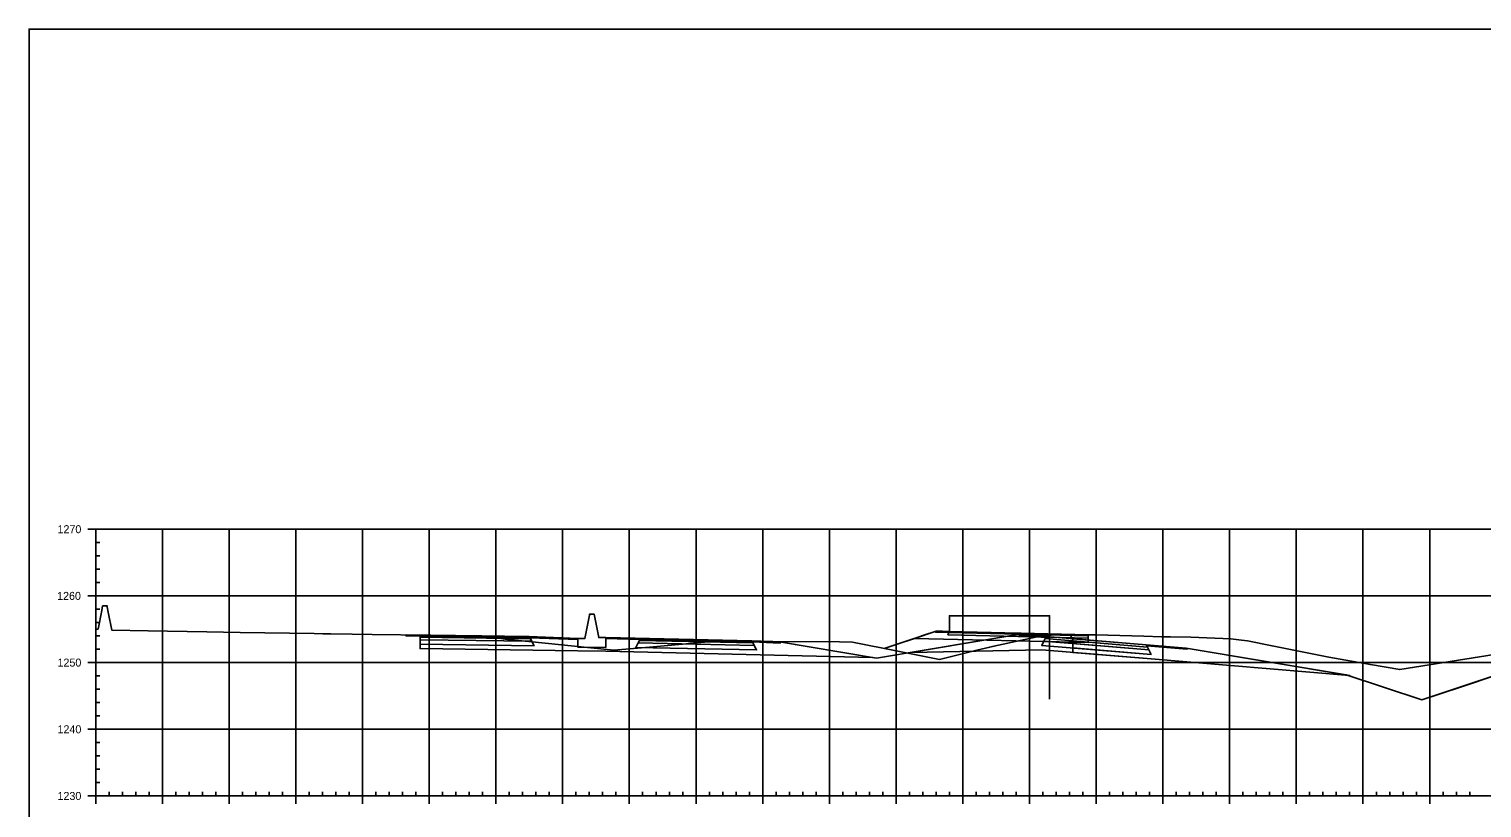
# Model space of a CAD drawing. Extents: x 659657 to 668193, y 633084 to 648639.
# Drawn here: x 666802.5 to 667020.3, y 643605.6 to 643722.4 of the extents above; entities that cross this region are included whole.
import ezdxf

# ---------------------------------------------------------------- set-up
doc = ezdxf.new("R2010")
doc.units = 0
for name, color, linetype in [('Default', 7, 'Continuous'), ('R_Axis', 7, 'Continuous'), ('R_Axis Annot', 7, 'Continuous'), ('R_Exist Surface', 7, 'Continuous'), ('R_Fin Surface', 7, 'Continuous'), ('R_Grid', 7, 'Continuous'), ('R_MOT_Stage 1B', 7, 'Continuous'), ('R_Sub Surface', 7, 'Continuous'), ('T_SIGNAL CONTROL CABINET', 7, 'Continuous'), ('TEMP_SIGNAL_HEAD_STAGE 5', 7, 'Continuous'), ('TEMP_SIGNAL_HEAD_STAGE4', 7, 'Continuous')]:
    doc.layers.add(name, color=color, linetype=linetype)

msp = doc.modelspace()

# ---------------------------------------------------------------- linework, layer by layer
for points in [[(666884.8, 643631.01), (666884.8, 643629.68), (666888.97, 643629.67), (666888.97, 643631.15), (666887.93, 643631.15), (666887.23, 643634.66), (666886.54, 643634.66), (666886.54, 643634.51), (666885.84, 643631.01)], [(666859.05, 643631.56), (666877.5, 643631.29), (666884.8, 643631.01), (666884.8, 643630.85), (666877.59, 643631.12), (666859.05, 643631.39)], [(666888.97, 643631.15), (666910.87, 643630.67), (666915.04, 643630.48), (666915.13, 643630.31), (666910.96, 643630.5), (666888.97, 643630.98)], [(666961.3, 643631.55), (666940.51, 643632.06), (666938.52, 643632.11), (666938.43, 643631.94), (666940.43, 643631.89), (666961.3, 643631.38)], [(666970.01, 643630.05), (666970.19, 643629.7), (666954.85, 643630.98), (666955.01, 643631.3)], [(666970.01, 643630.05), (666970.19, 643629.7), (666959.01, 643630.63), (666959.01, 643630.97)]]:
    msp.add_lwpolyline(points, close=True)
at = {"layer": 'Default'}
for points in [[(666915.04, 643630.48), (666929.59, 643628.06), (666951.01, 643631.63), (666955.01, 643631.3), (666970.01, 643630.05), (666976.01, 643629.55), (667000.01, 643625.55), (667011.31, 643621.79), (667017.29, 643623.78), (667022.62, 643625.56), (667025, 643626.35), (667028.57, 643627.54), (667032.79, 643628.95), (667042.41, 643632.15)], [(666930.74, 643629.51), (666932.51, 643630.1), (666935.26, 643631.02), (666936.69, 643631.5), (666938.52, 643632.11), (666939.45, 643632.08), (666940.51, 643632.06), (666948.73, 643631.86), (666951.27, 643631.79), (666961.3, 643631.55)], [(666958.62, 643631.58), (666959.01, 643630.8), (666959.01, 643630.97), (666970.01, 643630.05), (666976.01, 643629.55), (667000.01, 643625.55), (667011.31, 643621.79), (667017.29, 643623.78), (667022.62, 643625.56), (667025, 643626.35), (667028.57, 643627.54), (667032.79, 643628.95), (667042.41, 643632.15)]]:
    msp.add_lwpolyline(points, dxfattribs=at)
at = {"layer": 'R_Axis'}
for p, q in [((666811.31, 643647.39), (666813.71, 643647.39)), ((666812.51, 643607.39), (666812.51, 643647.39)), ((666812.51, 643645.39), (666813.11, 643645.39)), ((666812.51, 643643.39), (666813.11, 643643.39)), ((666812.51, 643641.39), (666813.11, 643641.39)), ((666812.51, 643639.39), (666813.11, 643639.39)), ((666811.31, 643637.39), (666813.71, 643637.39)), ((666812.51, 643635.39), (666813.11, 643635.39)), ((666812.51, 643633.39), (666813.11, 643633.39)), ((666812.51, 643631.39), (666813.11, 643631.39)), ((666812.51, 643629.39), (666813.11, 643629.39)), ((666811.31, 643627.39), (666813.71, 643627.39)), ((666812.51, 643625.39), (666813.11, 643625.39)), ((666812.51, 643623.39), (666813.11, 643623.39)), ((666812.51, 643621.39), (666813.11, 643621.39)), ((666812.51, 643619.39), (666813.11, 643619.39)), ((666811.31, 643617.39), (666813.71, 643617.39)), ((666812.51, 643615.39), (666813.11, 643615.39)), ((666812.51, 643613.39), (666813.11, 643613.39)), ((666812.51, 643611.39), (666813.11, 643611.39)), ((666812.51, 643609.39), (666813.11, 643609.39)), ((666811.31, 643607.39), (666813.71, 643607.39)), ((666812.51, 643606.19), (666812.51, 643608.59)), ((666812.51, 643607.39), (667112.51, 643607.39)), ((666814.51, 643607.39), (666814.51, 643607.99)), ((666816.51, 643607.39), (666816.51, 643607.99)), ((666818.51, 643607.39), (666818.51, 643607.99)), ((666820.51, 643607.39), (666820.51, 643607.99)), ((666822.51, 643606.19), (666822.51, 643608.59)), ((666824.51, 643607.39), (666824.51, 643607.99)), ((666826.51, 643607.39), (666826.51, 643607.99)), ((666828.51, 643607.39), (666828.51, 643607.99)), ((666830.51, 643607.39), (666830.51, 643607.99)), ((666832.51, 643606.19), (666832.51, 643608.59)), ((666834.51, 643607.39), (666834.51, 643607.99)), ((666836.51, 643607.39), (666836.51, 643607.99)), ((666838.51, 643607.39), (666838.51, 643607.99)), ((666840.51, 643607.39), (666840.51, 643607.99)), ((666842.51, 643606.19), (666842.51, 643608.59)), ((666844.51, 643607.39), (666844.51, 643607.99)), ((666846.51, 643607.39), (666846.51, 643607.99)), ((666848.51, 643607.39), (666848.51, 643607.99)), ((666850.51, 643607.39), (666850.51, 643607.99)), ((666852.51, 643606.19), (666852.51, 643608.59)), ((666854.51, 643607.39), (666854.51, 643607.99)), ((666856.51, 643607.39), (666856.51, 643607.99)), ((666858.51, 643607.39), (666858.51, 643607.99)), ((666860.51, 643607.39), (666860.51, 643607.99)), ((666862.51, 643606.19), (666862.51, 643608.59)), ((666864.51, 643607.39), (666864.51, 643607.99)), ((666866.51, 643607.39), (666866.51, 643607.99)), ((666868.51, 643607.39), (666868.51, 643607.99)), ((666870.51, 643607.39), (666870.51, 643607.99)), ((666872.51, 643606.19), (666872.51, 643608.59)), ((666874.51, 643607.39), (666874.51, 643607.99)), ((666876.51, 643607.39), (666876.51, 643607.99)), ((666878.51, 643607.39), (666878.51, 643607.99)), ((666880.51, 643607.39), (666880.51, 643607.99)), ((666882.51, 643606.19), (666882.51, 643608.59)), ((666884.51, 643607.39), (666884.51, 643607.99)), ((666886.51, 643607.39), (666886.51, 643607.99)), ((666888.51, 643607.39), (666888.51, 643607.99)), ((666890.51, 643607.39), (666890.51, 643607.99)), ((666892.51, 643606.19), (666892.51, 643608.59)), ((666894.51, 643607.39), (666894.51, 643607.99)), ((666896.51, 643607.39), (666896.51, 643607.99)), ((666898.51, 643607.39), (666898.51, 643607.99)), ((666900.51, 643607.39), (666900.51, 643607.99)), ((666902.51, 643606.19), (666902.51, 643608.59)), ((666904.51, 643607.39), (666904.51, 643607.99)), ((666906.51, 643607.39), (666906.51, 643607.99)), ((666908.51, 643607.39), (666908.51, 643607.99)), ((666910.51, 643607.39), (666910.51, 643607.99)), ((666912.51, 643606.19), (666912.51, 643608.59)), ((666914.51, 643607.39), (666914.51, 643607.99)), ((666916.51, 643607.39), (666916.51, 643607.99)), ((666918.51, 643607.39), (666918.51, 643607.99)), ((666920.51, 643607.39), (666920.51, 643607.99)), ((666922.51, 643606.19), (666922.51, 643608.59)), ((666924.51, 643607.39), (666924.51, 643607.99)), ((666926.51, 643607.39), (666926.51, 643607.99)), ((666928.51, 643607.39), (666928.51, 643607.99)), ((666930.51, 643607.39), (666930.51, 643607.99)), ((666932.51, 643606.19), (666932.51, 643608.59)), ((666934.51, 643607.39), (666934.51, 643607.99)), ((666936.51, 643607.39), (666936.51, 643607.99)), ((666938.51, 643607.39), (666938.51, 643607.99)), ((666940.51, 643607.39), (666940.51, 643607.99)), ((666942.51, 643606.19), (666942.51, 643608.59)), ((666944.51, 643607.39), (666944.51, 643607.99)), ((666946.51, 643607.39), (666946.51, 643607.99)), ((666948.51, 643607.39), (666948.51, 643607.99)), ((666950.51, 643607.39), (666950.51, 643607.99)), ((666952.51, 643606.19), (666952.51, 643608.59)), ((666954.51, 643607.39), (666954.51, 643607.99)), ((666956.51, 643607.39), (666956.51, 643607.99)), ((666958.51, 643607.39), (666958.51, 643607.99)), ((666960.51, 643607.39), (666960.51, 643607.99)), ((666962.51, 643606.19), (666962.51, 643608.59)), ((666964.51, 643607.39), (666964.51, 643607.99)), ((666966.51, 643607.39), (666966.51, 643607.99)), ((666968.51, 643607.39), (666968.51, 643607.99)), ((666970.51, 643607.39), (666970.51, 643607.99)), ((666972.51, 643606.19), (666972.51, 643608.59)), ((666974.51, 643607.39), (666974.51, 643607.99)), ((666976.51, 643607.39), (666976.51, 643607.99)), ((666978.51, 643607.39), (666978.51, 643607.99)), ((666980.51, 643607.39), (666980.51, 643607.99)), ((666982.51, 643606.19), (666982.51, 643608.59)), ((666984.51, 643607.39), (666984.51, 643607.99)), ((666986.51, 643607.39), (666986.51, 643607.99)), ((666988.51, 643607.39), (666988.51, 643607.99)), ((666990.51, 643607.39), (666990.51, 643607.99)), ((666992.51, 643606.19), (666992.51, 643608.59)), ((666994.51, 643607.39), (666994.51, 643607.99)), ((666996.51, 643607.39), (666996.51, 643607.99)), ((666998.51, 643607.39), (666998.51, 643607.99)), ((667000.51, 643607.39), (667000.51, 643607.99)), ((667002.51, 643606.19), (667002.51, 643608.59)), ((667004.51, 643607.39), (667004.51, 643607.99)), ((667006.51, 643607.39), (667006.51, 643607.99)), ((667008.51, 643607.39), (667008.51, 643607.99)), ((667010.51, 643607.39), (667010.51, 643607.99)), ((667012.51, 643606.19), (667012.51, 643608.59)), ((667014.51, 643607.39), (667014.51, 643607.99)), ((667016.51, 643607.39), (667016.51, 643607.99)), ((667018.51, 643607.39), (667018.51, 643607.99))]:
    msp.add_line(p, q, dxfattribs=at)
at = {"layer": 'R_Exist Surface'}
msp.add_lwpolyline([(666812.51, 643632.4), (666812.85, 643632.41), (666813.41, 643635.21), (666813.54, 643635.9), (666813.54, 643635.9), (666813.55, 643635.9), (666814.09, 643635.9), (666814.24, 643635.9), (666814.24, 643635.78), (666814.24, 643635.74), (666814.39, 643634.97), (666814.93, 643632.24), (666820.35, 643632.15), (666823.28, 643632.1), (666829.18, 643632), (666834.14, 643631.92), (666845.28, 643631.73), (666846.57, 643631.71), (666847.74, 643631.69), (666850.95, 643631.66), (666853.96, 643631.62), (666862.52, 643631.52), (666870.41, 643631.4), (666872.6, 643631.11), (666874.27, 643630.86), (666877.44, 643630.55), (666886.76, 643629.61), (666890.2, 643629.26), (666895.52, 643629.71), (666905.41, 643630.58), (666914.03, 643630.53), (666924.04, 643630.49), (666925.96, 643630.46), (666932.76, 643629.11), (666939, 643627.87), (666944.62, 643629.24), (666946.55, 643629.71), (666947.18, 643629.84), (666954.36, 643631.4), (666956.48, 643631.53), (666957.4, 643631.59), (666958.26, 643631.58), (666961.3, 643631.55), (666962.13, 643631.54), (666962.46, 643631.54), (666969.67, 643631.34), (666972.3, 643631.27), (666973.64, 643631.24), (666976.68, 643631.19), (666979.09, 643631.1), (666982.69, 643630.96), (666984.3, 643630.76), (666985.17, 643630.64), (666988.89, 643629.89), (666997.41, 643628.2), (667003.63, 643627.08), (667008.01, 643626.34), (667022.17, 643628.59)], dxfattribs=at)
at = {"layer": 'R_Fin Surface'}
for points in [[(666877.59, 643631.12), (666877.67, 643630.96), (666861.14, 643631.19), (666861.14, 643631.37)], [(666861.14, 643631.19), (666877.67, 643630.96), (666877.87, 643630.58), (666861.14, 643630.81)], [(666961.3, 643631.38), (666940.43, 643631.89), (666940.27, 643631.56), (666961.3, 643631.05)], [(666861.14, 643630.81), (666877.87, 643630.58), (666878.22, 643629.91), (666861.14, 643630.15)], [(666893.82, 643630.33), (666911.24, 643629.95), (666911.6, 643629.28), (666893.48, 643629.67)], [(666894.02, 643630.7), (666911.05, 643630.33), (666911.24, 643629.95), (666893.82, 643630.33)], [(666910.96, 643630.5), (666894.1, 643630.86), (666894.02, 643630.7), (666911.05, 643630.33)], [(666954.85, 643630.98), (666970.19, 643629.7), (666970.38, 643629.31), (666954.67, 643630.61)], [(666959.01, 643630.63), (666970.19, 643629.7), (666970.38, 643629.31), (666959, 643630.26)]]:
    msp.add_lwpolyline(points, close=True, dxfattribs=at)
at = {"layer": 'R_Grid'}
for p, q in [((666812.51, 643647.39), (667112.51, 643647.39)), ((666812.51, 643607.39), (666812.51, 643647.39)), ((666822.51, 643607.39), (666822.51, 643647.39)), ((666832.51, 643607.39), (666832.51, 643647.39)), ((666842.51, 643607.39), (666842.51, 643647.39)), ((666852.51, 643607.39), (666852.51, 643647.39)), ((666862.51, 643607.39), (666862.51, 643647.39)), ((666872.51, 643607.39), (666872.51, 643647.39)), ((666882.51, 643607.39), (666882.51, 643647.39)), ((666892.51, 643607.39), (666892.51, 643647.39)), ((666902.51, 643607.39), (666902.51, 643647.39)), ((666912.51, 643607.39), (666912.51, 643647.39)), ((666922.51, 643607.39), (666922.51, 643647.39)), ((666932.51, 643607.39), (666932.51, 643647.39)), ((666942.51, 643607.39), (666942.51, 643647.39)), ((666952.51, 643607.39), (666952.51, 643647.39)), ((666962.51, 643607.39), (666962.51, 643647.39)), ((666972.51, 643607.39), (666972.51, 643647.39)), ((666982.51, 643607.39), (666982.51, 643647.39)), ((666992.51, 643607.39), (666992.51, 643647.39)), ((667002.51, 643607.39), (667002.51, 643647.39)), ((667012.51, 643607.39), (667012.51, 643647.39)), ((666812.51, 643637.39), (667112.51, 643637.39)), ((666812.51, 643627.39), (667112.51, 643627.39)), ((666812.51, 643617.39), (667112.51, 643617.39)), ((666812.51, 643607.39), (667112.51, 643607.39))]:
    msp.add_line(p, q, dxfattribs=at)
at = {"layer": 'R_MOT_Stage 1B'}
msp.add_lwpolyline([(666940.51, 643632.06), (666940.51, 643634.41), (666955.51, 643634.41), (666955.51, 643621.92)], dxfattribs=at)
at = {"layer": 'R_Sub Surface'}
for points in [[(666861.14, 643630.15), (666878.22, 643629.91), (666877.59, 643631.12), (666884.8, 643630.85), (666884.8, 643629.68), (666888.97, 643629.67), (666888.97, 643630.98), (666894.1, 643630.86), (666893.48, 643629.67), (666911.6, 643629.28), (666910.96, 643630.5), (666915.13, 643630.31), (666915.04, 643630.48), (666928.97, 643628.17), (666888.97, 643629.11), (666884.8, 643629.13), (666861.14, 643629.48)], [(666961.3, 643631.05), (666940.27, 643631.56), (666940.43, 643631.89), (666961.3, 643631.38), (666940.43, 643631.89), (666938.43, 643631.94), (666938.52, 643632.11), (666935.26, 643631.02), (666961.3, 643630.38)], [(666954.67, 643630.61), (666970.38, 643629.31), (666970.73, 643628.61), (666954.35, 643629.97)], [(666959, 643630.26), (666970.38, 643629.31), (666970.73, 643628.61), (666959, 643629.59)]]:
    msp.add_lwpolyline(points, close=True, dxfattribs=at)
for points in [[(666951.01, 643631.63), (666934.7, 643628.91), (666954.35, 643629.3), (666970.73, 643627.94), (667000.5, 643625.47), (666976.01, 643629.55)], [(666959, 643629.59), (666958.99, 643628.92), (666970.73, 643627.94), (667000.5, 643625.47), (666976.01, 643629.55)]]:
    msp.add_lwpolyline(points, dxfattribs=at)
at = {"layer": 'T_SIGNAL CONTROL CABINET'}
msp.add_lwpolyline([(666802.51, 643502.39), (667142.51, 643502.39), (667142.51, 643722.39), (666802.51, 643722.39)], close=True, dxfattribs=at)
at = {"layer": 'TEMP_SIGNAL_HEAD_STAGE 5'}
for points in [[(666861.14, 643631.37), (666861.14, 643629.48)], [(666951.01, 643631.63), (666929.59, 643628.06), (666915.04, 643630.48)], [(666938.52, 643632.11), (666930.74, 643629.51)], [(666959.01, 643630.97), (666959.01, 643630.8), (666958.62, 643631.58)], [(666976.01, 643629.55), (667000.01, 643625.55), (667011.31, 643621.79), (667042.41, 643632.15)], [(666976.01, 643629.55), (667000.01, 643625.55), (667011.31, 643621.79), (667042.41, 643632.15)]]:
    msp.add_lwpolyline(points, dxfattribs=at)
at = {"layer": 'TEMP_SIGNAL_HEAD_STAGE4'}
for points in [[(666955.01, 643631.3), (666951.01, 643631.63), (666951.01, 643631.63), (666950.93, 643631.46), (666951.01, 643631.46), (666954.93, 643631.13)], [(666970.01, 643630.05), (666976.01, 643629.55), (666976.1, 643629.39), (666970.1, 643629.89)], [(666970.01, 643630.05), (666976.01, 643629.55), (666976.1, 643629.39), (666970.1, 643629.89)]]:
    msp.add_lwpolyline(points, close=True, dxfattribs=at)

# ---------------------------------------------------------------- texts
at = {"layer": 'R_Axis Annot'}
for s, p in [('1270', (666806.78, 643646.79)), ('1260', (666806.72, 643636.79)), ('1250', (666806.78, 643626.79)), ('1240', (666806.78, 643616.79)), ('1230', (666806.78, 643606.79))]:
    msp.add_text(s, height=1.2, dxfattribs=at).set_placement(p)

doc.saveas('drawing.dxf')
